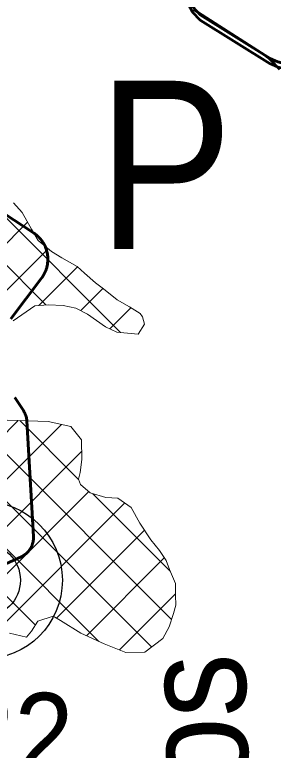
# Model space of a CAD drawing. Extents: x -1643653 to 4543381, y 1624270 to 13878484.
# Drawn here: x 706475 to 707705, y 8955215 to 8958710 of the extents above; entities that cross this region are included whole.
import ezdxf
from ezdxf.enums import TextEntityAlignment as Align

# ---------------------------------------------------------------- set-up
doc = ezdxf.new("R2010")
doc.units = 0
doc.header["$LTSCALE"] = 200
for name, color, linetype, lineweight in [('1', 7, 'Continuous', 13), ('15', 7, 'Continuous', 25), ('26', 7, 'Continuous', 106), ('27', 7, 'Continuous', 53), ('28', 7, 'Continuous', 53), ('29', 7, 'Continuous', 13), ('31', 7, 'Continuous', 53), ('60', 7, 'Continuous', 53)]:
    doc.layers.add(name, color=color, linetype=linetype, lineweight=lineweight)
doc.layers.add('49', color=7, linetype='Continuous')

msp = doc.modelspace()

# ---------------------------------------------------------------- linework, layer by layer
at = {"layer": '1', "lineweight": 25}
msp.add_spline([(814781, 9009175.5), (814787.2, 9009173.4), (814796.9, 9009173.4), (814799.4, 9009172.4), (814805.1, 9009174.5), (814805.6, 9009176.5), (814811.7, 9009179.5), (814811.7, 9009179.5), (814801.5, 9009181), (814790.7, 9009181.5), (814784.1, 9009183.1), (814777.4, 9009185.1), (814778.4, 9009175.5)], degree=3, dxfattribs=at)
at = {"layer": '15'}
for radius in [375, 175]:
    msp.add_circle((706327.2, 8956022.9), radius, dxfattribs=at)
at = {"layer": '26'}
for points in [[(676174.9, 8960921), (676589.7, 8959851), (677298.5, 8959085), (677905.7, 8958370.4), (678108.1, 8958127.9), (678628.8, 8957871.5), (679175.3, 8957678.5), (679634.1, 8957740.2), (680271.7, 8957890.1), (680680.6, 8958130.1), (682556.7, 8958821.8), (683435.7, 8958881.7), (684580.7, 8958673.6), (685598.3, 8958453.2), (686374.5, 8958348.3), (687212.1, 8957836.1), (687682.2, 8957630.7), (688306.1, 8957615.5), (689591.9, 8957533.9), (690585.7, 8957606.1), (691389.1, 8957793.5), (691759.3, 8957957.3), (692919.9, 8958245), (693572, 8958700.2), (694136.4, 8959422.7), (694705.3, 8960908.2), (694927.7, 8961937.4), (695327.4, 8962800.5), (695494.2, 8963028.7), (696954.2, 8966672.4), (698159, 8968028.2), (699003.1, 8968647.8), (699373.7, 8968875.2), (699705.8, 8969051.9), (700930.8, 8969479.2), (701631.8, 8969565.3), (702395, 8969409.6), (703157, 8969037.7), (703804.2, 8968640.8), (704732, 8968306.3), (704974.2, 8968343.5), (705432.6, 8968328.9), (706400.3, 8968312.2), (707482.9, 8968320.5), (708005.4, 8968381.9), (708718.3, 8968340.8), (709660.3, 8968260.6), (710627.7, 8968180.3), (711187.5, 8968089), (711873, 8967704.7), (712851.5, 8967319.2), (713361.3, 8967393.4), (714238.5, 8967122.7), (715674, 8966506.4), (716373.4, 8966312.8), (717313.4, 8965902), (718673.1, 8965375), (719658.3, 8965140.1)], [(691088.7, 8957705.7), (691389.1, 8957793.5), (691759.3, 8957957.3), (692919.9, 8958245), (693572, 8958700.2), (694136.4, 8959422.7), (694705.3, 8960908.2), (694927.7, 8961937.4), (695327.4, 8962800.5), (695494.2, 8963028.7), (696954.2, 8966672.4), (698159, 8968028.2), (699003.1, 8968647.8), (699373.7, 8968875.2), (699705.8, 8969051.9), (700930.8, 8969479.2), (701631.8, 8969565.3), (702395, 8969409.6), (703157, 8969037.7), (703804.2, 8968640.8), (704732, 8968306.3), (704974.2, 8968343.5), (705432.6, 8968328.9), (706400.3, 8968312.2), (707482.9, 8968320.5), (708005.4, 8968381.9), (708718.3, 8968340.8), (709660.3, 8968260.6), (710627.7, 8968180.3), (711187.5, 8968089), (711873, 8967704.7), (712851.5, 8967319.2), (713361.3, 8967393.4), (714238.5, 8967122.7), (715674, 8966506.4), (716373.4, 8966312.8), (717313.4, 8965902), (718673.1, 8965375), (719658.3, 8965140.1)]]:
    msp.add_spline(points, degree=3, dxfattribs=at)
at = {"layer": '27'}
for points in [[(707325.9, 8958734.6), (707670.3, 8958513.9), (707671.3, 8958513.2), (707673.6, 8958511.7), (707675.9, 8958510), (707678.2, 8958508.3), (707680.3, 8958506.5), (707682.5, 8958504.7), (707684.6, 8958502.8), (707686.6, 8958500.8), (707688.6, 8958498.8), (707734.3, 8958451)], [(707734.3, 8958451), (707688.6, 8958498.8), (707686.6, 8958500.8), (707684.6, 8958502.8), (707682.5, 8958504.7), (707680.3, 8958506.5), (707678.2, 8958508.3), (707675.9, 8958510), (707673.6, 8958511.7), (707671.3, 8958513.2), (707670.3, 8958513.9), (707325.9, 8958734.6)], [(706619.2, 8957485.2), (706620.6, 8957488.4), (706621.9, 8957491.6), (706623.2, 8957494.8), (706624.4, 8957498.1), (706625.5, 8957501.3), (706626.6, 8957504.6), (706627.5, 8957508), (706628.4, 8957511.3), (706629.2, 8957514.7), (706630, 8957518.1), (706630.6, 8957521.5), (706631.2, 8957524.9), (706631.7, 8957528.3), (706632.1, 8957531.7), (706632.5, 8957535.2), (706632.7, 8957538.7), (706632.9, 8957542.1), (706633, 8957545.6), (706633, 8957549), (706633, 8957552.5), (706632.8, 8957556), (706632.6, 8957559.4), (706632.3, 8957562.9), (706631.9, 8957566.3), (706631.5, 8957569.7), (706630.9, 8957573.2), (706630.3, 8957576.6), (706629.6, 8957580), (706628.8, 8957583.3), (706628, 8957586.7), (706627, 8957590), (706626, 8957593.3), (706625, 8957596.6), (706623.8, 8957599.9), (706622.6, 8957603.2), (706621.3, 8957606.3), (706619.9, 8957609.5), (706618.4, 8957612.7), (706616.9, 8957615.8), (706615.3, 8957618.9), (706613.6, 8957621.9), (706611.9, 8957624.9), (706610.1, 8957627.8), (706608.2, 8957630.8), (706606.3, 8957633.6), (706604.3, 8957636.5), (706602.2, 8957639.2), (706600.1, 8957642), (706597.9, 8957644.6), (706595.6, 8957647.3), (706593.3, 8957649.8), (706590.9, 8957652.4), (706588.5, 8957654.8), (706586, 8957657.2), (706583.4, 8957659.6), (706580.8, 8957661.9), (706578.2, 8957664.1), (706575.5, 8957666.3), (706572.7, 8957668.4), (706569.9, 8957670.4), (706567.1, 8957672.4), (706564.2, 8957674.3), (706379.6, 8957793.1)], [(706379.6, 8957793.1), (706564.2, 8957674.3), (706567.1, 8957672.4), (706569.9, 8957670.4), (706572.7, 8957668.4), (706575.5, 8957666.3), (706578.2, 8957664.1), (706580.8, 8957661.9), (706583.4, 8957659.6), (706586, 8957657.2), (706588.5, 8957654.8), (706590.9, 8957652.4), (706593.3, 8957649.8), (706595.6, 8957647.3), (706597.9, 8957644.6), (706600.1, 8957642), (706602.2, 8957639.2), (706604.3, 8957636.5), (706606.3, 8957633.6), (706608.2, 8957630.8), (706610.1, 8957627.8), (706611.9, 8957624.9), (706613.6, 8957621.9), (706615.3, 8957618.9), (706616.9, 8957615.8), (706618.4, 8957612.7), (706619.9, 8957609.5), (706621.3, 8957606.3), (706622.6, 8957603.2), (706623.8, 8957599.9), (706625, 8957596.6), (706626, 8957593.3), (706627, 8957590), (706628, 8957586.7), (706628.8, 8957583.3), (706629.6, 8957580), (706630.3, 8957576.6), (706630.9, 8957573.2), (706631.5, 8957569.7), (706631.9, 8957566.3), (706632.3, 8957562.9), (706632.6, 8957559.4), (706632.8, 8957556), (706633, 8957552.5), (706633, 8957549), (706633, 8957545.6), (706632.9, 8957542.1), (706632.7, 8957538.7), (706632.5, 8957535.2), (706632.1, 8957531.7), (706631.7, 8957528.3), (706631.2, 8957524.9), (706630.6, 8957521.5), (706630, 8957518.1), (706629.2, 8957514.7), (706628.4, 8957511.3), (706627.5, 8957508), (706626.6, 8957504.6), (706625.5, 8957501.3), (706624.4, 8957498.1), (706623.2, 8957494.8), (706621.9, 8957491.6), (706620.6, 8957488.4), (706619.2, 8957485.2)], [(706456.8, 8957265.5), (706602.5, 8957457.5), (706603.2, 8957458.5), (706605.3, 8957461.3), (706607.3, 8957464.1), (706609.2, 8957467), (706611, 8957470), (706612.8, 8957472.9), (706614.5, 8957476), (706616.1, 8957479), (706617.7, 8957482.1), (706619.2, 8957485.2)], [(706619.2, 8957485.2), (706617.7, 8957482.1), (706616.1, 8957479), (706614.5, 8957476), (706612.8, 8957472.9), (706611, 8957470), (706609.2, 8957467), (706607.3, 8957464.1), (706605.3, 8957461.3), (706603.2, 8957458.5), (706602.5, 8957457.5), (706456.8, 8957265.5)], [(706522.2, 8956819.6), (706520.9, 8956822.1), (706519.5, 8956824.5), (706518, 8956826.9), (706516.5, 8956829.3), (706475.6, 8956890.8), (706475.2, 8956891.3)], [(706475.2, 8956891.3), (706475.6, 8956890.8), (706516.5, 8956829.3), (706518, 8956826.9), (706519.5, 8956824.5), (706520.9, 8956822.1), (706522.2, 8956819.6)], [(706318.2, 8956048.7), (706506.1, 8956134.3), (706507.2, 8956134.9), (706509.7, 8956136.1), (706512.2, 8956137.4), (706514.7, 8956138.8), (706517.1, 8956140.2), (706519.5, 8956141.8), (706521.8, 8956143.3), (706524.2, 8956145), (706526.4, 8956146.7), (706528.6, 8956148.5), (706530.7, 8956150.3), (706532.8, 8956152.2), (706534.9, 8956154.2), (706536.9, 8956156.2), (706538.8, 8956158.3), (706540.7, 8956160.4), (706542.5, 8956162.6), (706544.2, 8956164.8), (706545.9, 8956167.1), (706547.5, 8956169.4), (706549.1, 8956171.8), (706550.5, 8956174.2), (706551.9, 8956176.6), (706553.3, 8956179.1), (706554.6, 8956181.7), (706555.8, 8956184.2), (706556.9, 8956186.8), (706557.9, 8956189.4), (706558.9, 8956192.1), (706559.8, 8956194.8), (706560.6, 8956197.5), (706561.4, 8956200.2), (706562.1, 8956203), (706562.7, 8956205.7), (706563.2, 8956208.5), (706563.6, 8956211.3), (706564, 8956214.1), (706564.2, 8956216.9), (706564.4, 8956219.7), (706564.6, 8956222.6), (706564.6, 8956225.4), (706564.6, 8956228.2), (706564.4, 8956231), (706533.1, 8956779.6), (706533, 8956781.7), (706532.7, 8956784.5), (706532.4, 8956787.3), (706531.9, 8956790.1), (706531.4, 8956792.9), (706530.9, 8956795.7), (706530.2, 8956798.5), (706529.5, 8956801.2), (706528.7, 8956803.9), (706527.8, 8956806.6), (706526.8, 8956809.2), (706525.8, 8956811.9), (706524.7, 8956814.5), (706523.5, 8956817), (706522.2, 8956819.6)], [(706522.2, 8956819.6), (706523.5, 8956817), (706524.7, 8956814.5), (706525.8, 8956811.9), (706526.8, 8956809.2), (706527.8, 8956806.6), (706528.7, 8956803.9), (706529.5, 8956801.2), (706530.2, 8956798.5), (706530.9, 8956795.7), (706531.4, 8956792.9), (706531.9, 8956790.1), (706532.4, 8956787.3), (706532.7, 8956784.5), (706533, 8956781.7), (706533.1, 8956779.6), (706564.4, 8956231), (706564.6, 8956228.2), (706564.6, 8956225.4), (706564.6, 8956222.6), (706564.4, 8956219.7), (706564.2, 8956216.9), (706564, 8956214.1), (706563.6, 8956211.3), (706563.2, 8956208.5), (706562.7, 8956205.7), (706562.1, 8956203), (706561.4, 8956200.2), (706560.6, 8956197.5), (706559.8, 8956194.8), (706558.9, 8956192.1), (706557.9, 8956189.4), (706556.9, 8956186.8), (706555.8, 8956184.2), (706554.6, 8956181.7), (706553.3, 8956179.1), (706551.9, 8956176.6), (706550.5, 8956174.2), (706549.1, 8956171.8), (706547.5, 8956169.4), (706545.9, 8956167.1), (706544.2, 8956164.8), (706542.5, 8956162.6), (706540.7, 8956160.4), (706538.8, 8956158.3), (706536.9, 8956156.2), (706534.9, 8956154.2), (706532.8, 8956152.2), (706530.7, 8956150.3), (706528.6, 8956148.5), (706526.4, 8956146.7), (706524.2, 8956145), (706521.8, 8956143.3), (706519.5, 8956141.8), (706517.1, 8956140.2), (706514.7, 8956138.8), (706512.2, 8956137.4), (706509.7, 8956136.1), (706507.2, 8956134.9), (706506.1, 8956134.3), (706318.2, 8956048.7)]]:
    msp.add_lwpolyline(points, dxfattribs=at)
at = {"layer": '28'}
for points in [[(709885.9, 8956615.2), (709809.2, 8956745.2), (709869.3, 8957144.5), (709105.2, 8957746.2), (708391.4, 8958308.2), (707726.9, 8958486.6), (707690.6, 8958502.3), (707357.7, 8958709.7), (707322.5, 8958747.2), (706911.1, 8959510.4)], [(706911.1, 8959510.4), (707322.5, 8958747.2), (707357.7, 8958709.7), (707690.6, 8958502.3), (707726.9, 8958486.6), (708391.4, 8958308.2), (709105.2, 8957746.2)], [(709885.9, 8956589.1), (709809.2, 8956719.1), (709869.3, 8957118.4), (709105.2, 8957720), (708391.4, 8958282.1), (707726.9, 8958460.4), (707690.6, 8958476.2), (707357.7, 8958683.6), (707322.5, 8958721), (706911.1, 8959484.2)]]:
    msp.add_lwpolyline(points, dxfattribs=at)
at = {"layer": '29'}
for p, q in [((706978.9, 8957200.4), (702175.4, 8962003.9)), ((706623.7, 8957331.1), (704814.3, 8959140.5)), ((706875.1, 8955732.6), (704121.6, 8958486.2)), ((706574.1, 8955809.1), (704085.3, 8958298)), ((706090.5, 8957278.6), (706536.3, 8957724.4)), ((706262.1, 8957225.7), (706634.5, 8957598.1)), ((706589.6, 8957328.7), (706773.4, 8957512.5)), ((706789.2, 8957303.8), (706894.4, 8957409)), ((706927.4, 8957217.4), (707027.7, 8957317.8)), ((707126.8, 8955705.5), (705875.5, 8956956.7)), ((705078.2, 8955368.3), (706491.5, 8956781.6)), ((705467.2, 8955532.7), (706697.2, 8956762.8)), ((707220.9, 8955835.9), (706267.7, 8956789.1)), ((706779.4, 8956501.9), (706500, 8956781.3)), ((705825.3, 8955666.3), (706793.6, 8956634.7)), ((705887.4, 8955503.9), (706827.3, 8956443.8)), ((707215.5, 8956065.8), (706847.2, 8956434.1)), ((706393, 8955785), (706998.4, 8956390.5)), ((706674.7, 8955842.2), (707092.8, 8956260.3)), ((706816.4, 8955759.5), (707186.6, 8956129.7)), ((706973.5, 8955692), (707240.3, 8955958.9))]:
    msp.add_line(p, q, dxfattribs=at)
at = {"layer": '29', "lineweight": 53}
msp.add_line((707357.7, 8958709.7), (707690.6, 8958502.3), dxfattribs=at)
at = {"layer": '29'}
for points in [[(706469.2, 8957815.6), (706510.6, 8957769.6), (706555.6, 8957690.5), (706586.9, 8957636.9), (706649.9, 8957585.6), (706699.1, 8957554.7), (706772.3, 8957513.4), (706807.6, 8957481.4), (706859.2, 8957436.5), (706897, 8957407), (706962.5, 8957354.4), (707020.6, 8957322.1), (707072.4, 8957290), (707083.7, 8957274.6), (707092.2, 8957239), (707062.6, 8957192.3), (706961.2, 8957202.1), (706906.8, 8957226.7), (706821.1, 8957287.1), (706766.8, 8957315.5), (706705.9, 8957327.5), (706634.9, 8957331.9), (706571.4, 8957327.4), (706468, 8957254.7)], [(707029.2, 8956369.1), (706965.7, 8956413.1), (706909.4, 8956415.5), (706833.9, 8956438), (706787.7, 8956478.1), (706778.7, 8956503.9), (706786.5, 8956535.2), (706794, 8956595.8), (706793, 8956690.5), (706741.7, 8956753), (706635.1, 8956776.6), (706440.1, 8956783.4), (706294.3, 8956788.7), (706199.4, 8956790)], [(706449.9, 8955771), (706531.1, 8955752.9), (706555.8, 8955780.2), (706585.9, 8955827.7), (706657.5, 8955852.5), (706693.3, 8955831.2), (706789.9, 8955771.6), (706900.6, 8955721), (707004.3, 8955679.8), (707094.1, 8955680.8), (707179.2, 8955745.4), (707210, 8955801.7), (707230.1, 8955864.4), (707240.9, 8955904.8), (707240.4, 8955952.3), (707240.1, 8956008), (707212.2, 8956073.5), (707195.4, 8956116.3), (707164, 8956164.3), (707122.7, 8956214.3), (707071, 8956293.7), (707029.2, 8956369.1)]]:
    msp.add_lwpolyline(points, dxfattribs=at)
at = {"layer": '60'}
for points in [[(707734.3, 8958451), (707688.6, 8958498.8), (707686.6, 8958500.8), (707684.6, 8958502.8), (707682.5, 8958504.7), (707680.3, 8958506.5), (707678.2, 8958508.3), (707675.9, 8958510), (707673.6, 8958511.7), (707671.3, 8958513.2), (707670.3, 8958513.9), (707325.9, 8958734.6)], [(706379.6, 8957793.1), (706564.2, 8957674.3), (706567.1, 8957672.4), (706569.9, 8957670.4), (706572.7, 8957668.4), (706575.5, 8957666.3), (706578.2, 8957664.1), (706580.8, 8957661.9), (706583.4, 8957659.6), (706586, 8957657.2), (706588.5, 8957654.8), (706590.9, 8957652.4), (706593.3, 8957649.8), (706595.6, 8957647.3), (706597.9, 8957644.6), (706600.1, 8957642), (706602.2, 8957639.2), (706604.3, 8957636.5), (706606.3, 8957633.6), (706608.2, 8957630.8), (706610.1, 8957627.8), (706611.9, 8957624.9), (706613.6, 8957621.9), (706615.3, 8957618.9), (706616.9, 8957615.8), (706618.4, 8957612.7), (706619.9, 8957609.5), (706621.3, 8957606.3), (706622.6, 8957603.2), (706623.8, 8957599.9), (706625, 8957596.6), (706626, 8957593.3), (706627, 8957590), (706628, 8957586.7), (706628.8, 8957583.3), (706629.6, 8957580), (706630.3, 8957576.6), (706630.9, 8957573.2), (706631.5, 8957569.7), (706631.9, 8957566.3), (706632.3, 8957562.9), (706632.6, 8957559.4), (706632.8, 8957556), (706633, 8957552.5), (706633, 8957549), (706633, 8957545.6), (706632.9, 8957542.1), (706632.7, 8957538.7), (706632.5, 8957535.2), (706632.1, 8957531.7), (706631.7, 8957528.3), (706631.2, 8957524.9), (706630.6, 8957521.5), (706630, 8957518.1), (706629.2, 8957514.7), (706628.4, 8957511.3), (706627.5, 8957508), (706626.6, 8957504.6), (706625.5, 8957501.3), (706624.4, 8957498.1), (706623.2, 8957494.8), (706621.9, 8957491.6), (706620.6, 8957488.4), (706619.2, 8957485.2)], [(706619.2, 8957485.2), (706617.7, 8957482.1), (706616.1, 8957479), (706614.5, 8957476), (706612.8, 8957472.9), (706611, 8957470), (706609.2, 8957467), (706607.3, 8957464.1), (706605.3, 8957461.3), (706603.2, 8957458.5), (706602.5, 8957457.5), (706456.8, 8957265.5)], [(706475.2, 8956891.3), (706475.6, 8956890.8), (706516.5, 8956829.3), (706518, 8956826.9), (706519.5, 8956824.5), (706520.9, 8956822.1), (706522.2, 8956819.6)], [(706522.2, 8956819.6), (706523.5, 8956817), (706524.7, 8956814.5), (706525.8, 8956811.9), (706526.8, 8956809.2), (706527.8, 8956806.6), (706528.7, 8956803.9), (706529.5, 8956801.2), (706530.2, 8956798.5), (706530.9, 8956795.7), (706531.4, 8956792.9), (706531.9, 8956790.1), (706532.4, 8956787.3), (706532.7, 8956784.5), (706533, 8956781.7), (706533.1, 8956779.6), (706564.4, 8956231), (706564.6, 8956228.2), (706564.6, 8956225.4), (706564.6, 8956222.6), (706564.4, 8956219.7), (706564.2, 8956216.9), (706564, 8956214.1), (706563.6, 8956211.3), (706563.2, 8956208.5), (706562.7, 8956205.7), (706562.1, 8956203), (706561.4, 8956200.2), (706560.6, 8956197.5), (706559.8, 8956194.8), (706558.9, 8956192.1), (706557.9, 8956189.4), (706556.9, 8956186.8), (706555.8, 8956184.2), (706554.6, 8956181.7), (706553.3, 8956179.1), (706551.9, 8956176.6), (706550.5, 8956174.2), (706549.1, 8956171.8), (706547.5, 8956169.4), (706545.9, 8956167.1), (706544.2, 8956164.8), (706542.5, 8956162.6), (706540.7, 8956160.4), (706538.8, 8956158.3), (706536.9, 8956156.2), (706534.9, 8956154.2), (706532.8, 8956152.2), (706530.7, 8956150.3), (706528.6, 8956148.5), (706526.4, 8956146.7), (706524.2, 8956145), (706521.8, 8956143.3), (706519.5, 8956141.8), (706517.1, 8956140.2), (706514.7, 8956138.8), (706512.2, 8956137.4), (706509.7, 8956136.1), (706507.2, 8956134.9), (706506.1, 8956134.3), (705893.7, 8955855.1)]]:
    msp.add_lwpolyline(points, dxfattribs=at)

# ---------------------------------------------------------------- texts
at = {"layer": '15', "width": 0.95}
msp.add_text('C-22', height=400, dxfattribs=at).set_placement((705654.7, 8955087.2))
at = {"layer": '31', "width": 0.9}
msp.add_text('P', height=800, dxfattribs=at).set_placement((706870.2, 8957596.2))
at = {"layer": '49', "width": 0.9}
msp.add_text('Rio Dois Riachos', height=500, rotation=91.671, dxfattribs=at).set_placement((707637.1, 8953371.6), align=Align.CENTER)

doc.saveas('drawing.dxf')
